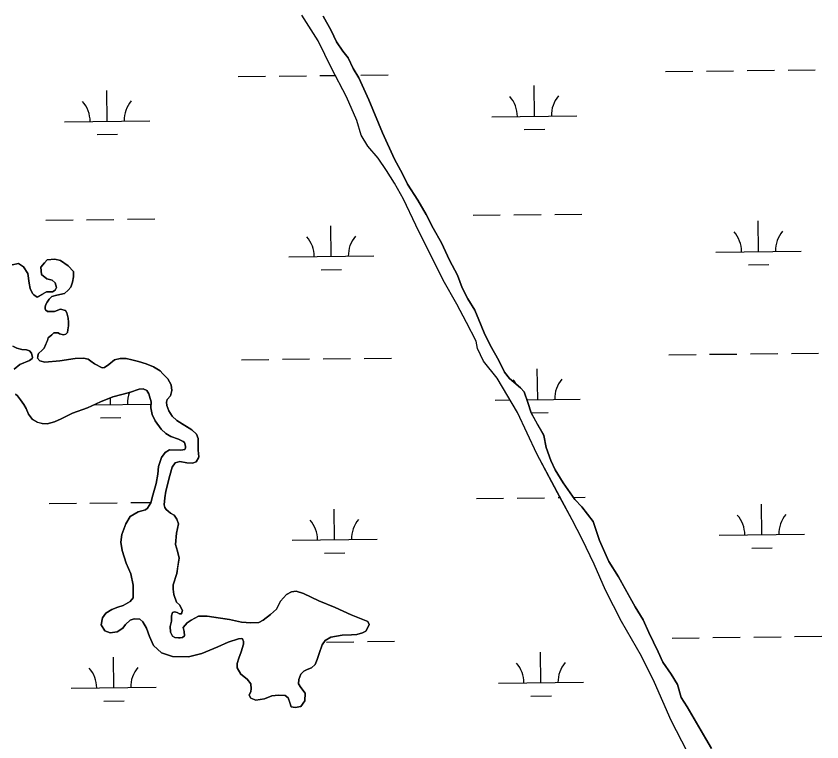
# Model space of a CAD drawing. Extents: x 3684037 to 3722149, y 433263 to 459021.
# Drawn here: x 3715979 to 3716925, y 449694 to 450546 of the extents above; entities that cross this region are included whole.
import ezdxf

# ---------------------------------------------------------------- set-up
doc = ezdxf.new("R2010")
doc.units = 0
doc.layers.add('V-TOPO-SHOR', color=7, linetype='Continuous')
doc.layers.add('V-WETL-SWMP', color=7, linetype='Continuous')

msp = doc.modelspace()

# ---------------------------------------------------------------- linework, layer by layer
at = {"layer": 'V-TOPO-SHOR'}
for points in [[(3716766.92, 449682.29), (3716748.22, 449719), (3716728.56, 449763.63), (3716713.31, 449794.38), (3716689.67, 449835.07), (3716670.98, 449871.78), (3716657.71, 449902.52), (3716643.44, 449931.79), (3716631.63, 449954.61), (3716617.85, 449980.4), (3716608.01, 449998.76), (3716590.29, 450032), (3716567.67, 450080.6), (3716543.54, 450120.79), (3716527.75, 450140.65), (3716520.37, 450155.53), (3716518.92, 450164.45), (3716507.6, 450186.28), (3716496.28, 450207.61), (3716480.03, 450235.89), (3716448.05, 450300.38), (3716433.79, 450331.13), (3716422.96, 450349.98), (3716413.6, 450364.87), (3716403.74, 450379.26), (3716391.9, 450393.17), (3716384.02, 450406.07), (3716378.63, 450423.42), (3716366.84, 450451.19), (3716349.12, 450484.92), (3716333.38, 450517.16), (3716314.17, 450546.94)], [(3716339.11, 450545.99), (3716348.47, 450529.12), (3716354.86, 450515.73), (3716362.25, 450504.81), (3716368.66, 450496.86), (3716374.56, 450484.47), (3716380.97, 450473.55), (3716392.77, 450447.76), (3716408.98, 450409.08), (3716423.24, 450377.83), (3716432.59, 450360.97), (3716438.5, 450348.57), (3716450.32, 450329.71), (3716460.17, 450312.84), (3716468.53, 450296.96), (3716478.38, 450279.6), (3716487.72, 450259.27), (3716497.08, 450241.9), (3716502.47, 450227.03), (3716509.37, 450214.13), (3716517.24, 450200.73), (3716522.16, 450189.33), (3716528.55, 450173.96), (3716535.43, 450159.57), (3716545.77, 450141.71), (3716552.17, 450127.82), (3716558.08, 450120.37), (3716570.92, 450109.44), (3716575.37, 450104.96), (3716579.78, 450092.08), (3716583.7, 450080.18), (3716591.58, 450065.79), (3716598.47, 450053.39), (3716601.4, 450039.51), (3716606.79, 450024.14)], [(3715973.96, 450254.08), (3715981.54, 450255.47), (3715987.21, 450251.67), (3715992.39, 450243.6), (3715993.77, 450232.24), (3715995.17, 450226.09), (3715997.99, 450220.4), (3715999.4, 450218.5), (3716003.18, 450216.12), (3716009.81, 450219.89), (3716014.08, 450222.24), (3716021.18, 450222.22), (3716024.5, 450224.1), (3716025.93, 450227.41), (3716024.52, 450232.62), (3716020.75, 450235.94), (3716014.6, 450237.38), (3716008.47, 450242.61), (3716007.55, 450251.13), (3716011.83, 450256.32), (3716015.15, 450259.62), (3716024.14, 450260.53), (3716030.76, 450259.09), (3716039.73, 450252.91), (3716045.86, 450246.27), (3716045.84, 450239.65), (3716044.87, 450233.5), (3716042.96, 450227.82), (3716039.64, 450224.05), (3716035.37, 450220.28), (3716026.37, 450218.42), (3716020.69, 450216.54), (3716017.36, 450213.71), (3716014.99, 450209.93), (3716013.08, 450206.63), (3716012.6, 450203.79), (3716012.6, 450201.9), (3716013.06, 450200.95), (3716015.42, 450199.05), (3716023.47, 450199.03), (3716030.57, 450201.84), (3716036.72, 450200.4), (3716038.13, 450197.56)], [(3716038.13, 450197.56), (3716039.53, 450191.4), (3716039.99, 450186.67), (3716039.97, 450182.41), (3716039.48, 450177.68), (3716039, 450174.37), (3716037.1, 450172.48), (3716034.26, 450171.54), (3716029.53, 450172.98), (3716028.12, 450173.93), (3716022.91, 450173.95), (3716020.54, 450171.59), (3716016.27, 450168.29), (3716015.31, 450164.98), (3716014.36, 450162.62), (3716011.5, 450156), (3716009.12, 450153.65), (3716004.85, 450149.88), (3716003.9, 450147.04), (3716003.89, 450145.62), (3716003.42, 450144.67), (3716006.24, 450141.35), (3716012.39, 450139.44), (3716029.9, 450141.28), (3716047.89, 450144.05), (3716057.83, 450144.5), (3716063.03, 450143.06), (3716066.33, 450140.68), (3716070.58, 450137.83), (3716079.56, 450133.07), (3716082.4, 450133.53), (3716087.62, 450136.83), (3716094.26, 450142.48), (3716100.89, 450143.88), (3716107.98, 450143.86), (3716114.6, 450142.42), (3716122.17, 450140.5), (3716131.15, 450137.63), (3716140.13, 450134.29), (3716147.69, 450129.53), (3716150.98, 450125.73), (3716156.65, 450120.04), (3716160.88, 450112.93), (3716161.33, 450106.3), (3716159.89, 450100.15), (3716156.09, 450095.91), (3716155.14, 450092.6), (3716155.59, 450088.81), (3716157.94, 450082.65), (3716161.71, 450076.02), (3716167.37, 450071.27), (3716174.92, 450066.51), (3716184.84, 450060.33), (3716190.5, 450055.1), (3716192.37, 450049.89), (3716192.36, 450044.21), (3716192.33, 450036.17), (3716193.25, 450028.59), (3716192.77, 450027.18), (3716189.92, 450022.45), (3716185.66, 450021.05), (3716179.03, 450021.54), (3716170.99, 450022.99), (3716165.31, 450021.59), (3716161.98, 450016.39), (3716159.11, 450006.47), (3716156.71, 449997.01), (3716154.32, 449988.03), (3716153.35, 449980.46), (3716152.37, 449971.95), (3716153.31, 449969.11), (3716154.72, 449966.73), (3716157.08, 449964.83), (3716159.91, 449962.46), (3716164.16, 449960.08), (3716167.46, 449955.34), (3716169.33, 449949.65), (3716166.93, 449938.78), (3716165.94, 449925.53), (3716168.28, 449917.48), (3716170.15, 449909.43), (3716168.7, 449900.45), (3716167.25, 449891.46), (3716162.95, 449878.22), (3716162.93, 449873.02), (3716163.86, 449866.86), (3716167.14, 449857.86), (3716170.44, 449854.54), (3716173.73, 449848.85), (3716174.2, 449848.38), (3716172.77, 449844.12), (3716170.41, 449844.13), (3716167.57, 449845.56), (3716164.74, 449846.52), (3716162.37, 449845.58), (3716160.94, 449841.8), (3716160.92, 449835.64), (3716159.47, 449829.03), (3716159.92, 449822.4), (3716162.27, 449817.66), (3716165.11, 449816.23)], [(3715976.4, 450131.51), (3715983.04, 450136.7), (3715994.42, 450141.39), (3715997.26, 450143.75), (3715997.74, 450145.17), (3715996.81, 450150.37), (3715994.45, 450152.75), (3715990.67, 450154.18), (3715985.47, 450154.67), (3715979.32, 450156.11), (3715974.6, 450158.49)], [(3716104.19, 449853.81), (3716112.73, 449858.52), (3716116.05, 449862.76), (3716116.1, 449877.9), (3716113.31, 449891.16), (3716107.67, 449903.48), (3716102.98, 449918.64), (3716101.6, 449928.11), (3716102.57, 449937.1), (3716107.35, 449949.86), (3716112.58, 449958.36), (3716122.06, 449964), (3716130.59, 449966.34), (3716132.96, 449968.23), (3716136.77, 449974.36), (3716139.16, 449983.35), (3716142.99, 449997.06), (3716144.92, 450007.93), (3716145.9, 450016.92), (3716149.24, 450027.79), (3716153.52, 450033.46), (3716158.74, 450036.75), (3716171.98, 450036.23), (3716176.72, 450037.17), (3716177.67, 450039.05), (3716177.68, 450040.95), (3716176.27, 450045.21), (3716174.86, 450046.64), (3716169.19, 450049.02), (3716160.21, 450052.36), (3716154.54, 450055.69), (3716148.88, 450060.92), (3716141.81, 450070.88), (3716138.52, 450077.99), (3716136.66, 450086.03), (3716137.16, 450093.13), (3716135.28, 450099.76), (3716134.35, 450102.6), (3716131.99, 450106.4), (3716127.74, 450108.3), (3716123.01, 450107.85), (3716111.64, 450104.1), (3716092.22, 450098.96), (3716077.54, 450092.85), (3716062.37, 450085.81), (3716044.84, 450079.71), (3716031.57, 450073.13), (3716023.52, 450069.37), (3716014.99, 450067.04), (3716009.31, 450067.53), (3716003.64, 450068.96), (3715997.97, 450072.3), (3715993.26, 450078.46), (3715990.44, 450085.1), (3715987.62, 450089.84), (3715983.85, 450095.53), (3715980.08, 450100.27), (3715977.72, 450102.17)], [(3716606.79, 450024.14), (3716611.71, 450013.23), (3716621.07, 449997.85), (3716634.87, 449978.49), (3716643.26, 449969.55), (3716656.58, 449952.67), (3716663.93, 449930.36), (3716674.74, 449905.56), (3716686.08, 449887.7), (3716694.45, 449872.81), (3716705.77, 449852.47), (3716715.13, 449837.09), (3716722.01, 449822.21), (3716732.83, 449799.39), (3716738.24, 449787.49), (3716748.1, 449773.1), (3716755.48, 449761.19), (3716759.89, 449745.82), (3716766.79, 449734.9), (3716782.06, 449708.61), (3716795.35, 449685.78)], [(3716165.11, 449816.23), (3716169.37, 449815.74), (3716171.26, 449815.74), (3716174.1, 449816.2), (3716176.47, 449818.08), (3716176.02, 449823.29), (3716174.61, 449828.03), (3716179.36, 449833.69), (3716184.1, 449836.51), (3716192.64, 449841.22), (3716203.04, 449841.18), (3716215.82, 449839.25), (3716229.06, 449837.31), (3716243.24, 449834.43), (3716254.12, 449833.44), (3716263.59, 449833.89), (3716268.8, 449836.71), (3716277.34, 449843.3), (3716284.46, 449849.43), (3716289.22, 449858.88), (3716296.35, 449866.9), (3716302.03, 449869.72), (3716307.72, 449870.65), (3716316.22, 449867.78), (3716334.18, 449859.21), (3716353.55, 449851.57), (3716371.98, 449842.99), (3716391.82, 449834.88), (3716393.23, 449831.57), (3716392.27, 449828.73), (3716389.42, 449823.54), (3716385.63, 449821.66), (3716379, 449819.78), (3716372.37, 449819.33), (3716361.49, 449818.9), (3716348.23, 449816.58), (3716341.59, 449812.81), (3716338.26, 449807.62), (3716334.45, 449797.69), (3716332.06, 449790.6), (3716329.67, 449784.46), (3716325.4, 449780.69), (3716320.66, 449778.81), (3716316.4, 449776.93), (3716313.07, 449773.16), (3716310.69, 449767.01), (3716310.2, 449761.81), (3716313.02, 449757.54), (3716318.2, 449750.9), (3716317.7, 449741.91), (3716312.95, 449735.3), (3716306.32, 449733.91), (3716301.59, 449734.87), (3716299.72, 449741.02), (3716298.31, 449745.29), (3716294.54, 449748.14), (3716286.97, 449748.64), (3716278.92, 449747.72), (3716270.39, 449744.43), (3716259.98, 449742.57), (3716254.31, 449744.96), (3716252.43, 449748.75), (3716253.85, 449752.06), (3716254.33, 449753.01), (3716254.82, 449755.84), (3716254.36, 449761.99), (3716250.12, 449767.21), (3716242.57, 449773.39), (3716238.33, 449780.5), (3716238.35, 449785.71), (3716240.27, 449791.85), (3716243.13, 449799.41), (3716245.52, 449808.4), (3716245.53, 449811.71), (3716244.6, 449814.55), (3716243.18, 449815.03), (3716239.87, 449814.57), (3716227.55, 449810.82), (3716215.7, 449805.18), (3716196.75, 449797.67), (3716181.12, 449793.47), (3716162.2, 449794), (3716149.44, 449798.3), (3716140, 449806.85), (3716135.3, 449817.27), (3716131.55, 449827.22), (3716127.31, 449834.81), (3716124.01, 449837.66), (3716117.39, 449838.15), (3716112.65, 449836.75), (3716106.96, 449831.56), (3716104.1, 449827.32), (3716097.47, 449823.08), (3716088.94, 449821.68), (3716082.8, 449824.07), (3716078.57, 449831.18), (3716080.01, 449839.22), (3716083.82, 449844.89), (3716090.93, 449849.12), (3716098.04, 449851.94), (3716104.19, 449853.81)]]:
    msp.add_lwpolyline(points, dxfattribs=at)
at = {"layer": 'V-WETL-SWMP'}
for p, q in [((3716348.47, 450529.12), (3716339.11, 450545.99)), ((3716354.86, 450515.73), (3716348.47, 450529.12)), ((3716362.25, 450504.81), (3716354.86, 450515.73)), ((3716368.66, 450496.87), (3716362.25, 450504.81)), ((3716374.56, 450484.47), (3716368.66, 450496.87)), ((3716380.97, 450473.55), (3716374.56, 450484.47)), ((3716789.37, 450481.47), (3716821.36, 450481.84)), ((3716837.36, 450482.03), (3716869.36, 450482.4)), ((3716885.36, 450482.59), (3716917.36, 450482.96)), ((3716239.5, 450475.07), (3716271.49, 450475.44)), ((3716287.49, 450475.63), (3716319.49, 450476)), ((3716335.49, 450476.19), (3716353.6, 450476.4)), ((3716392.77, 450447.76), (3716380.97, 450473.55)), ((3716383.49, 450476.75), (3716415.48, 450477.12)), ((3716741.37, 450480.91), (3716773.37, 450481.29)), ((3716587.38, 450428.38), (3716586.96, 450464.37)), ((3716085.51, 450422.54), (3716085.09, 450458.53)), ((3716408.98, 450409.08), (3716392.77, 450447.76)), ((3716537.38, 450427.79), (3716637.38, 450428.96)), ((3716035.51, 450421.95), (3716135.5, 450423.12)), ((3716073.69, 450406.97), (3716097.68, 450407.24)), ((3716423.24, 450377.83), (3716408.98, 450409.08)), ((3716575.56, 450412.81), (3716599.56, 450413.09)), ((3716432.59, 450360.97), (3716423.24, 450377.83)), ((3716438.5, 450348.57), (3716432.59, 450360.97)), ((3716450.32, 450329.71), (3716438.5, 450348.57)), ((3716460.17, 450312.84), (3716450.32, 450329.71)), ((3716468.53, 450296.96), (3716460.17, 450312.84)), ((3716515.32, 450312.1), (3716547.32, 450312.47)), ((3716563.32, 450312.66), (3716595.31, 450313.03)), ((3716611.31, 450313.21), (3716643.31, 450313.59)), ((3716013.45, 450306.26), (3716045.44, 450306.63)), ((3716061.44, 450306.82), (3716093.44, 450307.19)), ((3716109.44, 450307.37), (3716141.44, 450307.75)), ((3716850.68, 450269.57), (3716850.26, 450305.56)), ((3716348.81, 450263.73), (3716348.39, 450299.72)), ((3716478.38, 450279.6), (3716468.53, 450296.96)), ((3716487.72, 450259.27), (3716478.38, 450279.6)), ((3716298.81, 450263.14), (3716398.8, 450264.31)), ((3716800.68, 450268.98), (3716900.68, 450270.15)), ((3716497.08, 450241.9), (3716487.72, 450259.27)), ((3716838.86, 450254), (3716862.86, 450254.28)), ((3716336.99, 450248.16), (3716360.99, 450248.44)), ((3716502.47, 450227.03), (3716497.08, 450241.9)), ((3716509.37, 450214.13), (3716502.47, 450227.03)), ((3716517.24, 450200.73), (3716509.37, 450214.13)), ((3716522.16, 450189.33), (3716517.24, 450200.73)), ((3716528.55, 450173.95), (3716522.16, 450189.33)), ((3716535.43, 450159.57), (3716528.55, 450173.95)), ((3716545.77, 450141.71), (3716535.43, 450159.57)), ((3716889.23, 450149.94), (3716921.23, 450150.31)), ((3716243.37, 450142.42), (3716275.37, 450142.79)), ((3716291.36, 450142.98), (3716323.36, 450143.35)), ((3716339.36, 450143.54), (3716371.36, 450143.91)), ((3716387.36, 450144.1), (3716419.36, 450144.47)), ((3716552.17, 450127.82), (3716545.77, 450141.71)), ((3716745.24, 450148.26), (3716777.24, 450148.63)), ((3716793.24, 450148.82), (3716825.24, 450149.19)), ((3716841.23, 450149.38), (3716873.23, 450149.75)), ((3716591.25, 450095.72), (3716590.83, 450131.72)), ((3716558.08, 450120.37), (3716552.17, 450127.82)), ((3716570.92, 450109.44), (3716558.08, 450120.37)), ((3716575.37, 450104.96), (3716570.92, 450109.44)), ((3716579.78, 450092.07), (3716575.37, 450104.96)), ((3716089.38, 450089.88), (3716089.28, 450097.74)), ((3716541.25, 450095.14), (3716558.81, 450095.35)), ((3716578.58, 450095.58), (3716641.25, 450096.3)), ((3716070.67, 450089.66), (3716136.97, 450090.44)), ((3716583.7, 450080.18), (3716579.78, 450092.07)), ((3716077.56, 450074.31), (3716101.55, 450074.59)), ((3716583.69, 450080.2), (3716603.43, 450080.43)), ((3716598.47, 450053.39), (3716583.7, 450080.18)), ((3716601.4, 450039.51), (3716598.47, 450053.39)), ((3716606.79, 450024.14), (3716601.4, 450039.51)), ((3716611.71, 450013.23), (3716606.79, 450024.14)), ((3716621.07, 449997.85), (3716611.71, 450013.23)), ((3716634.87, 449978.49), (3716621.07, 449997.85)), ((3716519.19, 449979.44), (3716551.19, 449979.82)), ((3716567.19, 449980), (3716599.18, 449980.38)), ((3716615.18, 449980.56), (3716617.75, 449980.59)), ((3716633.24, 449980.77), (3716647.18, 449980.93)), ((3716017.32, 449973.6), (3716049.31, 449973.98)), ((3716065.31, 449974.16), (3716097.31, 449974.54)), ((3716113.31, 449974.72), (3716136.93, 449975)), ((3716643.26, 449969.55), (3716634.87, 449978.49)), ((3716854.55, 449936.91), (3716854.13, 449972.91)), ((3716352.68, 449931.07), (3716352.26, 449967.07)), ((3716656.58, 449952.67), (3716643.26, 449969.55)), ((3716663.93, 449930.36), (3716656.58, 449952.67)), ((3716804.56, 449936.33), (3716904.55, 449937.5)), ((3716302.68, 449930.49), (3716402.67, 449931.66)), ((3716674.74, 449905.56), (3716663.93, 449930.36)), ((3716340.86, 449915.5), (3716364.86, 449915.78)), ((3716842.73, 449921.34), (3716866.73, 449921.62)), ((3716686.08, 449887.7), (3716674.74, 449905.56)), ((3716705.77, 449852.47), (3716686.08, 449887.7)), ((3716715.13, 449837.09), (3716705.77, 449852.47)), ((3716722.01, 449822.21), (3716715.13, 449837.09)), ((3716732.83, 449799.39), (3716722.01, 449822.21)), ((3716343.23, 449810.88), (3716375.23, 449811.26)), ((3716391.23, 449811.44), (3716423.23, 449811.82)), ((3716749.11, 449815.61), (3716781.11, 449815.98)), ((3716797.11, 449816.17), (3716829.11, 449816.54)), ((3716845.11, 449816.72), (3716877.1, 449817.1)), ((3716893.1, 449817.28), (3716925.1, 449817.66)), ((3716093.25, 449757.23), (3716092.83, 449793.23)), ((3716595.12, 449763.07), (3716594.7, 449799.07)), ((3716738.24, 449787.49), (3716732.83, 449799.39)), ((3716748.1, 449773.1), (3716738.24, 449787.49)), ((3716755.48, 449761.19), (3716748.1, 449773.1)), ((3716545.12, 449762.49), (3716645.12, 449763.65)), ((3716043.25, 449756.65), (3716143.24, 449757.81)), ((3716759.89, 449745.82), (3716755.48, 449761.19)), ((3716583.3, 449747.5), (3716607.3, 449747.78)), ((3716766.79, 449734.9), (3716759.89, 449745.82)), ((3716081.43, 449741.66), (3716105.43, 449741.94)), ((3716795.35, 449685.78), (3716766.79, 449734.9))]:
    msp.add_line(p, q, dxfattribs=at)
for points in [[(3716766.92, 449682.29), (3716748.22, 449718.99), (3716728.56, 449763.63), (3716713.31, 449794.38), (3716689.67, 449835.07), (3716670.98, 449871.78), (3716657.71, 449902.52), (3716643.44, 449931.79), (3716631.63, 449954.61), (3716590.29, 450031.99), (3716567.67, 450080.6), (3716543.53, 450120.79), (3716527.75, 450140.65), (3716520.37, 450155.53), (3716518.92, 450164.45), (3716507.6, 450186.28), (3716496.28, 450207.61), (3716480.03, 450235.89), (3716448.05, 450300.38), (3716433.79, 450331.13), (3716422.96, 450349.98), (3716413.6, 450364.87), (3716403.74, 450379.26), (3716391.9, 450393.17), (3716384.02, 450406.07), (3716378.63, 450423.42), (3716366.84, 450451.19), (3716349.12, 450484.92), (3716333.38, 450517.16), (3716314.16, 450546.94)], [(3716022.91, 450173.95), (3716028.12, 450173.93), (3716029.53, 450172.98), (3716034.26, 450171.54), (3716037.1, 450172.48), (3716039, 450174.37), (3716039.48, 450177.68), (3716039.97, 450182.41), (3716039.99, 450186.67), (3716039.53, 450191.4), (3716038.13, 450197.56), (3716036.72, 450200.4), (3716030.57, 450201.84), (3716023.47, 450199.02), (3716015.42, 450199.05), (3716013.06, 450200.95), (3716012.59, 450201.9), (3716012.6, 450203.79), (3716013.08, 450206.63), (3716014.99, 450209.93), (3716017.36, 450213.71), (3716020.69, 450216.54), (3716026.37, 450218.42), (3716035.37, 450220.28), (3716039.64, 450224.05), (3716042.96, 450227.82), (3716044.87, 450233.5), (3716045.84, 450239.64), (3716045.86, 450246.27), (3716039.73, 450252.91), (3716030.76, 450259.09), (3716024.14, 450260.54), (3716015.15, 450259.62), (3716011.83, 450256.32), (3716007.55, 450251.13), (3716008.47, 450242.61), (3716014.6, 450237.38), (3716020.75, 450235.94), (3716024.52, 450232.62), (3716025.93, 450227.41), (3716024.5, 450224.1), (3716021.18, 450222.22), (3716014.08, 450222.24), (3716003.18, 450216.12), (3715999.4, 450218.5), (3715997.99, 450220.4), (3715995.17, 450226.09), (3715993.77, 450232.24), (3715992.38, 450243.6), (3715987.21, 450251.67), (3715981.54, 450255.47), (3715973.96, 450254.08)], [(3716277.34, 449843.3), (3716268.8, 449836.71), (3716263.59, 449833.89), (3716254.12, 449833.45), (3716243.24, 449834.43), (3716229.06, 449837.31), (3716203.04, 449841.18), (3716192.64, 449841.22), (3716184.1, 449836.51), (3716179.36, 449833.69), (3716174.61, 449828.03), (3716176.02, 449823.29), (3716176.47, 449818.09), (3716174.1, 449816.2), (3716171.26, 449815.74), (3716169.37, 449815.74), (3716165.11, 449816.23), (3716162.27, 449817.66), (3716159.92, 449822.4), (3716159.47, 449829.02), (3716160.91, 449835.64), (3716160.94, 449841.79), (3716162.37, 449845.58), (3716164.74, 449846.52), (3716167.57, 449845.56), (3716170.41, 449844.13), (3716172.77, 449844.12), (3716174.21, 449848.38), (3716173.73, 449848.85), (3716170.44, 449854.54), (3716167.14, 449857.86), (3716163.86, 449866.86), (3716162.93, 449873.02), (3716162.95, 449878.22), (3716167.25, 449891.46), (3716170.15, 449909.43), (3716168.28, 449917.48), (3716165.94, 449925.53), (3716166.93, 449938.78), (3716169.33, 449949.65), (3716167.46, 449955.34), (3716164.16, 449960.08), (3716159.91, 449962.46), (3716154.72, 449966.73), (3716153.31, 449969.11), (3716152.37, 449971.95), (3716153.35, 449980.46), (3716154.32, 449988.03), (3716159.11, 450006.47), (3716161.98, 450016.4), (3716165.31, 450021.59), (3716170.99, 450022.99), (3716179.03, 450021.54), (3716185.66, 450021.05), (3716189.92, 450022.45), (3716192.77, 450027.18), (3716193.25, 450028.6), (3716192.33, 450036.17), (3716192.38, 450049.89), (3716190.5, 450055.1), (3716184.84, 450060.33), (3716167.37, 450071.27), (3716161.71, 450076.02), (3716157.94, 450082.65), (3716155.6, 450088.81), (3716155.14, 450092.6), (3716156.09, 450095.91), (3716159.89, 450100.15), (3716161.33, 450106.3), (3716160.88, 450112.93), (3716156.64, 450120.04), (3716150.98, 450125.73), (3716147.69, 450129.53), (3716140.13, 450134.29), (3716131.15, 450137.63), (3716122.17, 450140.5), (3716114.6, 450142.42), (3716107.98, 450143.86), (3716100.89, 450143.88), (3716094.26, 450142.48), (3716087.62, 450136.83), (3716082.4, 450133.53), (3716079.56, 450133.07), (3716070.58, 450137.83), (3716066.33, 450140.68), (3716063.03, 450143.06), (3716057.83, 450144.5), (3716047.89, 450144.05), (3716029.9, 450141.28), (3716012.39, 450139.44), (3716006.24, 450141.35), (3716003.42, 450144.67), (3716003.89, 450145.62), (3716003.9, 450147.04), (3716004.85, 450149.88), (3716009.12, 450153.65), (3716011.5, 450156), (3716015.31, 450164.98), (3716016.27, 450168.29), (3716020.54, 450171.59), (3716022.91, 450173.95)], [(3715974.6, 450158.49), (3715979.32, 450156.11), (3715985.47, 450154.67), (3715990.67, 450154.18), (3715994.45, 450152.75), (3715996.81, 450150.37), (3715997.74, 450145.17), (3715997.26, 450143.75), (3715994.41, 450141.39), (3715983.04, 450136.7), (3715976.4, 450131.51)], [(3715977.72, 450102.17), (3715980.08, 450100.27), (3715983.85, 450095.53), (3715987.62, 450089.84), (3715990.44, 450085.1), (3715993.26, 450078.46), (3715997.97, 450072.3), (3716003.64, 450068.97), (3716009.31, 450067.53), (3716014.99, 450067.04), (3716023.51, 450069.37), (3716031.57, 450073.13), (3716044.84, 450079.71), (3716062.37, 450085.81), (3716077.53, 450092.85), (3716092.22, 450098.96), (3716111.64, 450104.1), (3716123.01, 450107.85), (3716127.74, 450108.3), (3716131.99, 450106.4), (3716134.35, 450102.6), (3716135.29, 450099.76), (3716137.16, 450093.13), (3716136.66, 450086.04), (3716138.52, 450077.98), (3716141.81, 450070.88), (3716148.88, 450060.92), (3716154.54, 450055.69), (3716160.21, 450052.36), (3716169.19, 450049.02), (3716174.86, 450046.64), (3716176.27, 450045.21), (3716177.68, 450040.95), (3716177.67, 450039.06), (3716176.72, 450037.17), (3716171.98, 450036.24), (3716158.74, 450036.75), (3716153.52, 450033.46), (3716149.24, 450027.79)], [(3716149.24, 450027.79), (3716145.9, 450016.92), (3716144.92, 450007.93), (3716142.99, 449997.06), (3716139.16, 449983.35), (3716136.77, 449974.36), (3716132.96, 449968.23), (3716130.59, 449966.34), (3716122.06, 449964), (3716112.58, 449958.36), (3716107.35, 449949.86), (3716102.57, 449937.1), (3716101.6, 449928.11), (3716102.99, 449918.64), (3716107.67, 449903.48), (3716113.31, 449891.16), (3716116.1, 449877.9), (3716116.05, 449862.76), (3716112.73, 449858.52), (3716104.19, 449853.81), (3716098.04, 449851.94), (3716090.93, 449849.12), (3716083.82, 449844.89), (3716080.01, 449839.22), (3716078.57, 449831.18), (3716082.8, 449824.07), (3716088.95, 449821.68), (3716097.47, 449823.08), (3716104.1, 449827.31), (3716106.96, 449831.56), (3716112.65, 449836.75), (3716117.39, 449838.15), (3716124.01, 449837.66), (3716127.32, 449834.81), (3716131.55, 449827.22), (3716135.3, 449817.27), (3716140, 449806.85), (3716149.44, 449798.3), (3716162.2, 449794), (3716181.12, 449793.47), (3716196.75, 449797.67), (3716215.7, 449805.18), (3716227.55, 449810.82), (3716239.87, 449814.57), (3716243.18, 449815.03), (3716244.6, 449814.55), (3716245.54, 449811.71), (3716245.52, 449808.4), (3716243.13, 449799.41), (3716240.26, 449791.85), (3716238.35, 449785.71), (3716238.33, 449780.5), (3716242.57, 449773.39), (3716250.12, 449767.21), (3716254.36, 449761.99), (3716254.81, 449755.84), (3716254.33, 449753), (3716252.43, 449748.75), (3716254.31, 449744.96), (3716259.98, 449742.58), (3716270.39, 449744.43), (3716278.92, 449747.72), (3716286.97, 449748.64), (3716294.54, 449748.14), (3716298.31, 449745.29), (3716301.59, 449734.87), (3716306.32, 449733.91), (3716312.95, 449735.3), (3716317.7, 449741.91), (3716318.2, 449750.9), (3716313.02, 449757.54), (3716310.2, 449761.81), (3716310.69, 449767.01), (3716313.07, 449773.16), (3716316.4, 449776.93), (3716320.66, 449778.81), (3716325.4, 449780.69), (3716329.67, 449784.46), (3716332.06, 449790.6), (3716334.45, 449797.69), (3716338.26, 449807.62), (3716341.59, 449812.81), (3716348.23, 449816.57), (3716361.49, 449818.9), (3716372.37, 449819.33), (3716379, 449819.79), (3716385.63, 449821.66), (3716389.42, 449823.54), (3716392.28, 449828.73), (3716393.23, 449831.57), (3716391.82, 449834.89), (3716371.98, 449842.99), (3716353.55, 449851.57), (3716334.18, 449859.21), (3716316.22, 449867.78), (3716307.71, 449870.65), (3716302.03, 449869.72), (3716296.35, 449866.9), (3716289.22, 449858.88), (3716284.46, 449849.43), (3716277.34, 449843.3)]]:
    msp.add_lwpolyline(points, dxfattribs=at)
for centre, start, end in [((3716030.26, 450422.37), 359.89487, 41.43853), ((3716140.74, 450423.65), 139.89486, 181.43852), ((3716532.13, 450428.21), 359.89487, 41.43853), ((3716642.61, 450429.49), 139.89486, 181.43852), ((3716795.44, 450269.4), 359.89487, 41.43853), ((3716905.91, 450270.68), 139.89486, 181.43852), ((3716293.56, 450263.56), 359.89487, 41.43853), ((3716404.04, 450264.84), 139.89486, 181.43852), ((3716536.01, 450095.55), 30.00764, 41.43853), ((3716646.48, 450096.84), 139.89486, 181.43852), ((3716144.61, 450091), 158.01999, 181.43852), ((3716297.43, 449930.91), 359.89487, 41.43853), ((3716407.91, 449932.19), 139.89486, 181.43852), ((3716799.31, 449936.75), 359.89487, 41.43853), ((3716909.79, 449938.03), 139.89486, 181.43852), ((3716148.48, 449758.35), 139.89486, 181.43852), ((3716539.88, 449762.9), 359.89487, 41.43853), ((3716650.35, 449764.19), 139.89486, 181.43852), ((3716038, 449757.06), 359.89487, 41.43853)]:
    msp.add_arc(centre, 35.25, start, end, dxfattribs=at)

doc.saveas('drawing.dxf')
